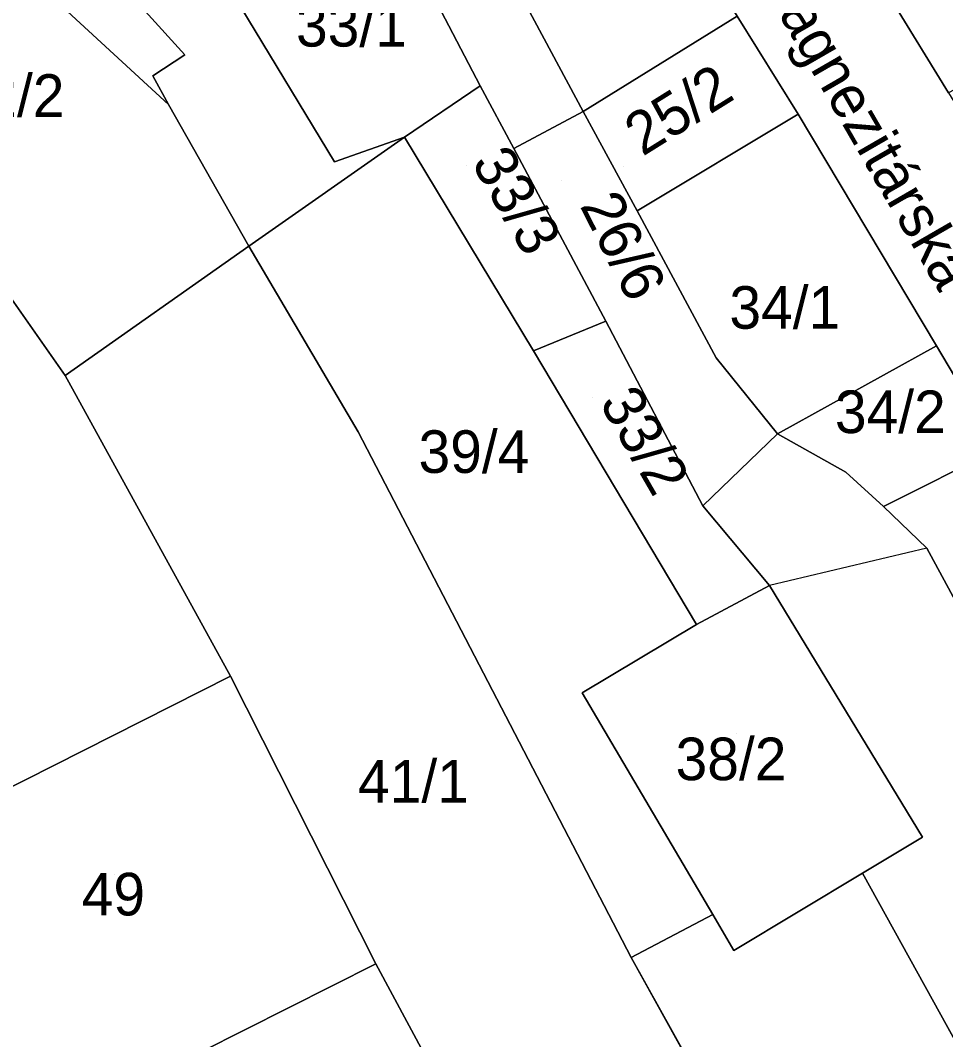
# Model space of a CAD drawing. Extents: x -263943 to -261149, y -1236934 to -1230686.
# Drawn here: x -262870.53 to -262827.08, y -1235631.56 to -1235583.7 of the extents above; entities that cross this region are included whole.
import ezdxf

# ---------------------------------------------------------------- set-up
doc = ezdxf.new("R2010")
doc.units = 0
for name, color, linetype in [('body_kn', 7, 'Continuous'), ('kladpar_druhypozemkov', 7, 'Continuous'), ('kladpar_hranice', 7, 'Continuous'), ('kladpar_parcelnecisla', 7, 'Continuous'), ('kladpar_plochy', 7, 'Continuous'), ('popisy', 7, 'Continuous'), ('zappar_hrandruhpozemk', 7, 'Continuous')]:
    doc.layers.add(name, color=color, linetype=linetype)

msp = doc.modelspace()

# ---------------------------------------------------------------- linework, layer by layer
at = {"layer": 'body_kn'}
for p, q in [((-262862.81, -1235585.32), (-262862.81, -1235585.32)), ((-262864.3, -1235586.3), (-262864.3, -1235586.3)), ((-262848.94, -1235586.77), (-262848.94, -1235586.77)), ((-262848.94, -1235586.77), (-262848.94, -1235586.77)), ((-262863.57, -1235587.65), (-262863.57, -1235587.65)), ((-262844.1, -1235587.98), (-262844.1, -1235587.98)), ((-262844.1, -1235587.98), (-262844.1, -1235587.98)), ((-262834, -1235588.1), (-262834, -1235588.1)), ((-262852.49, -1235589.19), (-262852.49, -1235589.19)), ((-262847.36, -1235589.72), (-262847.36, -1235589.72)), ((-262855.78, -1235590.35), (-262855.78, -1235590.35)), ((-262855.78, -1235590.35), (-262855.78, -1235590.35)), ((-262841.57, -1235592.65), (-262841.57, -1235592.65)), ((-262859.8, -1235594.3), (-262859.8, -1235594.3)), ((-262859.8, -1235594.3), (-262859.8, -1235594.3)), ((-262843.03, -1235597.83), (-262843.03, -1235597.83)), ((-262827.5, -1235598.98), (-262827.5, -1235598.98)), ((-262846.43, -1235599.21), (-262846.43, -1235599.21)), ((-262837.86, -1235599.54), (-262837.86, -1235599.54)), ((-262837.86, -1235599.54), (-262837.86, -1235599.54)), ((-262868.42, -1235600.38), (-262868.42, -1235600.38)), ((-262854.67, -1235603.02), (-262854.67, -1235603.02)), ((-262834.98, -1235603.12), (-262834.98, -1235603.12)), ((-262831.76, -1235604.91), (-262831.76, -1235604.91)), ((-262831.76, -1235604.91), (-262831.76, -1235604.91)), ((-262838.48, -1235606.5), (-262838.48, -1235606.5)), ((-262838.48, -1235606.5), (-262838.48, -1235606.5)), ((-262829.99, -1235606.53), (-262829.99, -1235606.53)), ((-262827.96, -1235608.49), (-262827.96, -1235608.49)), ((-262827.96, -1235608.49), (-262827.96, -1235608.49)), ((-262835.35, -1235610.24), (-262835.35, -1235610.24)), ((-262838.77, -1235612.07), (-262838.77, -1235612.07)), ((-262838.77, -1235612.07), (-262838.77, -1235612.07)), ((-262860.66, -1235614.49), (-262860.66, -1235614.49)), ((-262844.14, -1235615.28), (-262844.14, -1235615.28)), ((-262828.17, -1235622.06), (-262828.17, -1235622.06)), ((-262830.98, -1235623.75), (-262830.98, -1235623.75)), ((-262838.01, -1235625.69), (-262838.01, -1235625.69)), ((-262838.01, -1235625.69), (-262838.01, -1235625.69)), ((-262841.85, -1235627.71), (-262841.85, -1235627.71)), ((-262837.02, -1235627.38), (-262837.02, -1235627.38)), ((-262837.02, -1235627.38), (-262837.02, -1235627.38)), ((-262853.83, -1235628.01), (-262853.83, -1235628.01))]:
    msp.add_line(p, q, dxfattribs=at)
at = {"layer": 'kladpar_druhypozemkov'}
for p, q in [((-262849.56, -1235590.53), (-262849.56, -1235590.53)), ((-262842.19, -1235590.57), (-262842.19, -1235590.57)), ((-262845.11, -1235591.22), (-262845.11, -1235591.22)), ((-262834.61, -1235596.48), (-262834.61, -1235596.48)), ((-262828.01, -1235601.33), (-262828.01, -1235601.33)), ((-262843.66, -1235601.43), (-262843.66, -1235601.43)), ((-262848.44, -1235603.08), (-262848.44, -1235603.08)), ((-262836.91, -1235617.18), (-262836.91, -1235617.18)), ((-262852.81, -1235618.53), (-262852.81, -1235618.53)), ((-262866.11, -1235623.83), (-262866.11, -1235623.83))]:
    msp.add_line(p, q, dxfattribs=at)
at = {"layer": 'kladpar_hranice'}
for points in [[(-262875.23, -1235515.04), (-262864.6, -1235511.6), (-262864.18, -1235512.62), (-262863.6, -1235514.57), (-262862.09, -1235517.91), (-262860.85, -1235520.66), (-262856.72, -1235529.81), (-262851.77, -1235540.78), (-262845.31, -1235555.09), (-262839.58, -1235565.52), (-262837.34, -1235569.58), (-262834.81, -1235574.17), (-262829.9, -1235583.1), (-262829.56, -1235582.85), (-262826.95, -1235587.1), (-262821.46, -1235596.03), (-262818.34, -1235601.22), (-262810.4, -1235614.14), (-262809.89, -1235613.81), (-262808.03, -1235616.78), (-262795.62, -1235636.77), (-262795.19, -1235636.51), (-262783.03, -1235655.9)], [(-262804.87, -1235637.59), (-262810.68, -1235627.46), (-262814.08, -1235621.52), (-262824.63, -1235603.83), (-262827.5, -1235598.98), (-262834, -1235588.1), (-262836.87, -1235583.5), (-262844.21, -1235571.68), (-262844.89, -1235570.42), (-262846.71, -1235567.07), (-262848.19, -1235564.34), (-262851.61, -1235558.04), (-262854.83, -1235552.12), (-262857.42, -1235547.44), (-262863.51, -1235536.43), (-262867.39, -1235529.41), (-262874.28, -1235516.78), (-262875.23, -1235515.04)], [(-262873.81, -1235532.72), (-262869.96, -1235539.87), (-262864.02, -1235550.9), (-262863.93, -1235551.06), (-262862.29, -1235554.13), (-262861.47, -1235555.65), (-262860.23, -1235557.95), (-262858.33, -1235561.49), (-262858.25, -1235561.64), (-262854.88, -1235567.9), (-262851.59, -1235574.02), (-262850.85, -1235575.39), (-262844.1, -1235587.98), (-262847.36, -1235589.72), (-262848.94, -1235586.77), (-262853.15, -1235578.7), (-262856.94, -1235571.47), (-262856.52, -1235571.3), (-262859.11, -1235566.77), (-262861.33, -1235562.88), (-262866.38, -1235552.08), (-262871.6, -1235540.78)], [(-262829.56, -1235582.85), (-262821.48, -1235578.38), (-262826.2, -1235569.45), (-262828.9, -1235564.6), (-262831.71, -1235566.46), (-262833.17, -1235563.88), (-262826.25, -1235560.2), (-262820.81, -1235557.33), (-262813.54, -1235571.04), (-262809.85, -1235577.99), (-262826.95, -1235587.1), (-262829.56, -1235582.85)], [(-262855.78, -1235590.35), (-262852.49, -1235589.19), (-262859.8, -1235594.3), (-262863.57, -1235587.65), (-262864.3, -1235586.3), (-262862.81, -1235585.32), (-262866.37, -1235581.38), (-262870.94, -1235571.59), (-262864.86, -1235568.06), (-262864.1, -1235569.36), (-262861.49, -1235573.86), (-262857.34, -1235581.05), (-262860.17, -1235583.08), (-262855.78, -1235590.35)], [(-262870.94, -1235571.59), (-262866.37, -1235581.38), (-262862.81, -1235585.32), (-262864.3, -1235586.3), (-262863.57, -1235587.65), (-262871.47, -1235580.35)], [(-262850.85, -1235575.39), (-262844.21, -1235571.68), (-262836.87, -1235583.5), (-262844.1, -1235587.98), (-262850.85, -1235575.39)], [(-262859.8, -1235594.3), (-262868.42, -1235600.38), (-262873.92, -1235592.55), (-262880.06, -1235579.37), (-262873.69, -1235576.08), (-262871.47, -1235580.35), (-262863.57, -1235587.65), (-262859.8, -1235594.3)], [(-262855.78, -1235590.35), (-262860.17, -1235583.08), (-262857.34, -1235581.05), (-262853.15, -1235578.7), (-262848.94, -1235586.77), (-262852.49, -1235589.19), (-262855.78, -1235590.35)], [(-262844.1, -1235587.98), (-262836.87, -1235583.5), (-262834, -1235588.1), (-262841.57, -1235592.65), (-262844.1, -1235587.98)], [(-262848.94, -1235586.77), (-262847.36, -1235589.72), (-262843.03, -1235597.83), (-262846.43, -1235599.21), (-262852.49, -1235589.19), (-262848.94, -1235586.77)], [(-262838.48, -1235606.5), (-262843.03, -1235597.83), (-262847.36, -1235589.72), (-262844.1, -1235587.98), (-262841.57, -1235592.65), (-262837.86, -1235599.54), (-262834.98, -1235603.12), (-262838.48, -1235606.5)], [(-262837.86, -1235599.54), (-262841.57, -1235592.65), (-262834, -1235588.1), (-262827.5, -1235598.98), (-262834.98, -1235603.12), (-262837.86, -1235599.54)], [(-262838.01, -1235625.69), (-262841.85, -1235627.71), (-262854.67, -1235603.02), (-262859.8, -1235594.3), (-262852.49, -1235589.19), (-262846.43, -1235599.21), (-262838.77, -1235612.07), (-262844.14, -1235615.28), (-262838.01, -1235625.69)], [(-262889.22, -1235600.65), (-262889.39, -1235600.31), (-262873.92, -1235592.55), (-262868.42, -1235600.38), (-262860.66, -1235614.49), (-262877.23, -1235622.87), (-262877.84, -1235623.18), (-262899.95, -1235634.06), (-262921.71, -1235645.03), (-262925.85, -1235636.61), (-262924.14, -1235634.32), (-262896.58, -1235617.26), (-262893.09, -1235615.24), (-262884, -1235610.85), (-262889.22, -1235600.65)], [(-262836.53, -1235649.64), (-262842.2, -1235652.49), (-262847.25, -1235640.25), (-262848.25, -1235638.39), (-262853.83, -1235628.01), (-262860.66, -1235614.49), (-262868.42, -1235600.38), (-262859.8, -1235594.3), (-262854.67, -1235603.02), (-262841.85, -1235627.71), (-262831.14, -1235646.92), (-262831.79, -1235647.25), (-262836.53, -1235649.64)], [(-262838.77, -1235612.07), (-262846.43, -1235599.21), (-262843.03, -1235597.83), (-262838.48, -1235606.5), (-262835.35, -1235610.24), (-262838.77, -1235612.07)], [(-262831.76, -1235604.91), (-262834.98, -1235603.12), (-262827.5, -1235598.98), (-262824.63, -1235603.83), (-262829.99, -1235606.53), (-262831.76, -1235604.91)], [(-262812.95, -1235639.26), (-262811.76, -1235641.38), (-262810.5, -1235643.76), (-262813.09, -1235645.11), (-262817.81, -1235647.56), (-262830.98, -1235623.75), (-262828.17, -1235622.06), (-262835.35, -1235610.24), (-262838.48, -1235606.5), (-262834.98, -1235603.12), (-262831.76, -1235604.91), (-262829.99, -1235606.53), (-262827.96, -1235608.49), (-262819.35, -1235624.38), (-262816.14, -1235629.4), (-262816.99, -1235629.99), (-262816.75, -1235630.54), (-262812.95, -1235639.26)], [(-262827.96, -1235608.49), (-262829.99, -1235606.53), (-262824.63, -1235603.83), (-262814.08, -1235621.52), (-262819.35, -1235624.38), (-262827.96, -1235608.49)], [(-262837.02, -1235627.38), (-262838.01, -1235625.69), (-262844.14, -1235615.28), (-262838.77, -1235612.07), (-262835.35, -1235610.24), (-262828.17, -1235622.06), (-262830.98, -1235623.75), (-262837.02, -1235627.38)], [(-262871.12, -1235634.68), (-262873.11, -1235631.09), (-262877.23, -1235622.87), (-262860.66, -1235614.49), (-262853.83, -1235628.01), (-262870.24, -1235636.27), (-262871.12, -1235634.68)], [(-262807.43, -1235666.43), (-262818.31, -1235671.58), (-262819.12, -1235670.03), (-262831.14, -1235646.92), (-262841.85, -1235627.71), (-262838.01, -1235625.69), (-262837.02, -1235627.38), (-262830.98, -1235623.75), (-262817.81, -1235647.56), (-262807.61, -1235666.11)], [(-262849.72, -1235641.69), (-262850.51, -1235642.08), (-262852.85, -1235643.23), (-262855.48, -1235638.02), (-262859.96, -1235640.39), (-262862.57, -1235641.77), (-262865.91, -1235635.44), (-262867.58, -1235636.25), (-262869.69, -1235637.27), (-262870.24, -1235636.27), (-262853.83, -1235628.01), (-262848.25, -1235638.39), (-262847.25, -1235640.25), (-262849.72, -1235641.69)]]:
    msp.add_lwpolyline(points, dxfattribs=at)
at = {"layer": 'kladpar_plochy'}
for p, q in [((-262837.02, -1235627.38), (-262830.98, -1235623.75)), ((-262830.98, -1235623.75), (-262817.81, -1235647.56)), ((-262841.85, -1235627.71), (-262838.01, -1235625.69)), ((-262838.01, -1235625.69), (-262837.02, -1235627.38)), ((-262831.14, -1235646.92), (-262841.85, -1235627.71))]:
    msp.add_line(p, q, dxfattribs=at)
for points in [[(-262875.23, -1235515.04), (-262864.6, -1235511.6), (-262864.18, -1235512.62), (-262863.6, -1235514.57), (-262862.09, -1235517.91), (-262860.85, -1235520.66), (-262856.72, -1235529.81), (-262851.77, -1235540.78), (-262845.31, -1235555.09), (-262839.58, -1235565.52), (-262837.34, -1235569.58), (-262834.81, -1235574.17), (-262829.9, -1235583.1), (-262829.56, -1235582.85), (-262826.95, -1235587.1), (-262821.46, -1235596.03), (-262818.34, -1235601.22), (-262810.4, -1235614.14), (-262809.89, -1235613.81), (-262808.03, -1235616.78), (-262795.62, -1235636.77)], [(-262804.87, -1235637.59), (-262810.68, -1235627.46), (-262814.08, -1235621.52), (-262824.63, -1235603.83), (-262827.5, -1235598.98), (-262834, -1235588.1), (-262836.87, -1235583.5), (-262844.21, -1235571.68), (-262844.89, -1235570.42), (-262846.71, -1235567.07), (-262848.19, -1235564.34), (-262851.61, -1235558.04), (-262854.83, -1235552.12), (-262857.42, -1235547.44), (-262863.51, -1235536.43), (-262867.39, -1235529.41), (-262874.28, -1235516.78)], [(-262873.81, -1235532.72), (-262869.96, -1235539.87), (-262864.02, -1235550.9), (-262863.93, -1235551.06), (-262862.29, -1235554.13), (-262861.47, -1235555.65), (-262860.23, -1235557.95), (-262858.33, -1235561.49), (-262858.25, -1235561.64), (-262854.88, -1235567.9), (-262851.59, -1235574.02), (-262850.85, -1235575.39), (-262844.1, -1235587.98), (-262847.36, -1235589.72), (-262848.94, -1235586.77), (-262853.15, -1235578.7), (-262856.94, -1235571.47), (-262856.52, -1235571.3), (-262859.11, -1235566.77), (-262861.33, -1235562.88), (-262866.38, -1235552.08), (-262871.6, -1235540.78)], [(-262870.94, -1235571.59), (-262866.37, -1235581.38), (-262862.81, -1235585.32), (-262864.3, -1235586.3), (-262863.57, -1235587.65), (-262871.47, -1235580.35)]]:
    msp.add_lwpolyline(points, dxfattribs=at)
for points in [[(-262829.56, -1235582.85), (-262821.48, -1235578.38), (-262826.2, -1235569.45), (-262828.9, -1235564.6), (-262831.71, -1235566.46), (-262833.17, -1235563.88), (-262826.25, -1235560.2), (-262820.81, -1235557.33), (-262813.54, -1235571.04), (-262809.85, -1235577.99), (-262826.95, -1235587.1)], [(-262855.78, -1235590.35), (-262852.49, -1235589.19), (-262859.8, -1235594.3), (-262863.57, -1235587.65), (-262864.3, -1235586.3), (-262862.81, -1235585.32), (-262866.37, -1235581.38), (-262870.94, -1235571.59), (-262864.86, -1235568.06), (-262864.1, -1235569.36), (-262861.49, -1235573.86), (-262857.34, -1235581.05), (-262860.17, -1235583.08)], [(-262850.85, -1235575.39), (-262844.21, -1235571.68), (-262836.87, -1235583.5), (-262844.1, -1235587.98)], [(-262859.8, -1235594.3), (-262868.42, -1235600.38), (-262873.92, -1235592.55), (-262880.06, -1235579.37), (-262873.69, -1235576.08), (-262871.47, -1235580.35), (-262863.57, -1235587.65)], [(-262855.78, -1235590.35), (-262860.17, -1235583.08), (-262857.34, -1235581.05), (-262853.15, -1235578.7), (-262848.94, -1235586.77), (-262852.49, -1235589.19)], [(-262844.1, -1235587.98), (-262836.87, -1235583.5), (-262834, -1235588.1), (-262841.57, -1235592.65)], [(-262848.94, -1235586.77), (-262847.36, -1235589.72), (-262843.03, -1235597.83), (-262846.43, -1235599.21), (-262852.49, -1235589.19)], [(-262838.48, -1235606.5), (-262843.03, -1235597.83), (-262847.36, -1235589.72), (-262844.1, -1235587.98), (-262841.57, -1235592.65), (-262837.86, -1235599.54), (-262834.98, -1235603.12)], [(-262837.86, -1235599.54), (-262841.57, -1235592.65), (-262834, -1235588.1), (-262827.5, -1235598.98), (-262834.98, -1235603.12)], [(-262838.01, -1235625.69), (-262841.85, -1235627.71), (-262854.67, -1235603.02), (-262859.8, -1235594.3), (-262852.49, -1235589.19), (-262846.43, -1235599.21), (-262838.77, -1235612.07), (-262844.14, -1235615.28)], [(-262889.22, -1235600.65), (-262889.39, -1235600.31), (-262873.92, -1235592.55), (-262868.42, -1235600.38), (-262860.66, -1235614.49), (-262877.23, -1235622.87), (-262877.84, -1235623.18), (-262899.95, -1235634.06), (-262921.71, -1235645.03), (-262925.85, -1235636.61), (-262924.14, -1235634.32), (-262896.58, -1235617.26), (-262893.09, -1235615.24), (-262884, -1235610.85)], [(-262836.53, -1235649.64), (-262842.2, -1235652.49), (-262847.25, -1235640.25), (-262848.25, -1235638.39), (-262853.83, -1235628.01), (-262860.66, -1235614.49), (-262868.42, -1235600.38), (-262859.8, -1235594.3), (-262854.67, -1235603.02), (-262841.85, -1235627.71), (-262831.14, -1235646.92), (-262831.79, -1235647.25)], [(-262838.77, -1235612.07), (-262846.43, -1235599.21), (-262843.03, -1235597.83), (-262838.48, -1235606.5), (-262835.35, -1235610.24)], [(-262831.76, -1235604.91), (-262834.98, -1235603.12), (-262827.5, -1235598.98), (-262824.63, -1235603.83), (-262829.99, -1235606.53)], [(-262812.95, -1235639.26), (-262811.76, -1235641.38), (-262810.5, -1235643.76), (-262813.09, -1235645.11), (-262817.81, -1235647.56), (-262830.98, -1235623.75), (-262828.17, -1235622.06), (-262835.35, -1235610.24), (-262838.48, -1235606.5), (-262834.98, -1235603.12), (-262831.76, -1235604.91), (-262829.99, -1235606.53), (-262827.96, -1235608.49), (-262819.35, -1235624.38), (-262816.14, -1235629.4), (-262816.99, -1235629.99), (-262816.75, -1235630.54)], [(-262827.96, -1235608.49), (-262829.99, -1235606.53), (-262824.63, -1235603.83), (-262814.08, -1235621.52), (-262819.35, -1235624.38)], [(-262837.02, -1235627.38), (-262838.01, -1235625.69), (-262844.14, -1235615.28), (-262838.77, -1235612.07), (-262835.35, -1235610.24), (-262828.17, -1235622.06), (-262830.98, -1235623.75)], [(-262871.12, -1235634.68), (-262873.11, -1235631.09), (-262877.23, -1235622.87), (-262860.66, -1235614.49), (-262853.83, -1235628.01), (-262870.24, -1235636.27)], [(-262849.72, -1235641.69), (-262850.51, -1235642.08), (-262852.85, -1235643.23), (-262855.48, -1235638.02), (-262859.96, -1235640.39), (-262862.57, -1235641.77), (-262865.91, -1235635.44), (-262867.58, -1235636.25), (-262869.69, -1235637.27), (-262870.24, -1235636.27), (-262853.83, -1235628.01), (-262848.25, -1235638.39), (-262847.25, -1235640.25)]]:
    msp.add_lwpolyline(points, close=True, dxfattribs=at)
at = {"layer": 'zappar_hrandruhpozemk'}
msp.add_line((-262827.96, -1235608.49), (-262835.35, -1235610.24), dxfattribs=at)

# ---------------------------------------------------------------- texts
at = {"layer": 'kladpar_parcelnecisla'}
for s, p in [('33/1', (-262857.583, -1235584.93)), ('42/2', (-262873.661, -1235588.23)), ('34/1', (-262837.231, -1235598.18)), ('34/2', (-262832.277, -1235603.08)), ('39/4', (-262851.83, -1235604.95)), ('38/2', (-262839.759, -1235619.38)), ('41/1', (-262854.669, -1235620.43)), ('49', (-262867.648, -1235625.73))]:
    msp.add_text(s, height=2, dxfattribs=at).set_placement(p)
for s, rotation, p in [('25/2', 32, (-262841.311, -1235590.11)), ('33/3', 300, (-262849.374, -1235590.388)), ('26/6', 297, (-262844.276, -1235592.401)), ('33/2', 300, (-262843.366, -1235601.652))]:
    msp.add_text(s, height=2, rotation=rotation, dxfattribs=at).set_placement(p)
at = {"layer": 'popisy'}
msp.add_text('Magnezitárska', height=2, rotation=300, dxfattribs=at).set_placement((-262836.059, -1235581.451))

doc.saveas('drawing.dxf')
